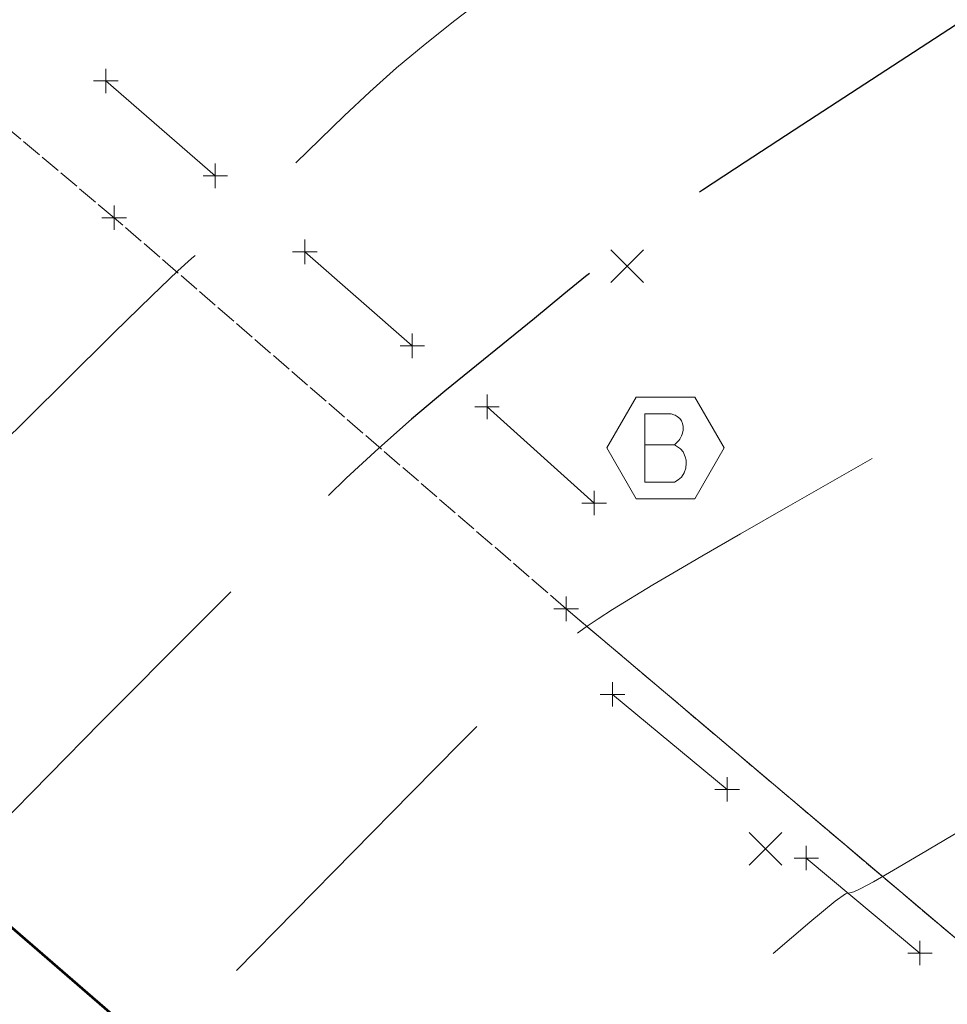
# Model space of a CAD drawing. Extents: x 1926935 to 1928139, y 199322 to 200300.
# Tile 608 of 656: x 1927479 to 1927517, y 199841 to 199881. Entities that reach past the tile are written whole.
import ezdxf

# ---------------------------------------------------------------- set-up
doc = ezdxf.new("R2010")
doc.units = 0
doc.header["$MEASUREMENT"] = 0
for name, pattern in [('DGN Style 2', [14.030763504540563, 8.418458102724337, -5.612305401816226]), ('DGN Style 3', [19.64306890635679, 14.03076350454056, -5.612305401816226]), ('fenceex', [0.9999979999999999, 0.8499983, -0.07499984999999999, -0.07499984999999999]), ('gateex', [0])]:
    doc.linetypes.add(name, pattern=pattern)
for name, color, linetype, lineweight in [('DT_X_Contour_Major', 132, 'DGN Style 3', 30), ('DT_X_Contour_Minor', 136, 'DGN Style 3', 0), ('DT_X_Terrain_Ground_Line', 92, 'DGN Style 3', 13), ('RD_X_Bumper_Block', 7, 'DGN Style 2', 0), ('RD_X_Cells', 7, 'Continuous', 0), ('RD_X_Fence', 230, 'fenceex', 0), ('RD_X_Gate', 230, 'gateex', 0), ('SV_X_Random_Point (Construction)', 7, 'Continuous', 0)]:
    doc.layers.add(name, color=color, linetype=linetype, lineweight=lineweight)
doc.layers.add('SV_X_Shot_Marker (Construction)', color=40, linetype='Continuous', lineweight=0, transparency=0.5)
doc.layers.add('SV_X_Terrain_Boundary', color=7, linetype='Continuous', lineweight=53, plot=False)

# ---------------------------------------------------------------- blocks, each defined once
blk = doc.blocks.new('SVPT_284')
at = {"layer": 'SV_X_Shot_Marker (Construction)', "transparency": 33554495}
for p, q in [((0, 0.0249999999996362), (0, -0.0249999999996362)), ((-0.02500000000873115, 0), (0.02499999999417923, 0))]:
    blk.add_line(p, q, dxfattribs=at)
blk.add_point((0, 0), dxfattribs=at)
blk = doc.blocks.new('SVPT_285')
at = {"layer": 'SV_X_Shot_Marker (Construction)', "transparency": 33554495}
for p, q in [((0, 0.0249999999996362), (0, -0.0249999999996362)), ((-0.02500000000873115, 0), (0.02499999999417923, 0))]:
    blk.add_line(p, q, dxfattribs=at)
blk.add_point((0, 0), dxfattribs=at)
blk = doc.blocks.new('SVPT_286')
at = {"layer": 'SV_X_Shot_Marker (Construction)', "transparency": 33554495}
for p, q in [((0, 0.0249999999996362), (0, -0.02500000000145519)), ((-0.02500000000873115, 0), (0.02499999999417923, 0))]:
    blk.add_line(p, q, dxfattribs=at)
blk.add_point((0, 0), dxfattribs=at)
blk = doc.blocks.new('SVPT_288')
at = {"layer": 'SV_X_Shot_Marker (Construction)', "transparency": 33554495}
for p, q in [((0, 0.0249999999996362), (0, -0.02500000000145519)), ((-0.02499999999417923, 0), (0.02499999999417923, 0))]:
    blk.add_line(p, q, dxfattribs=at)
blk.add_point((0, 0), dxfattribs=at)
blk = doc.blocks.new('SVPT_289')
at = {"layer": 'SV_X_Shot_Marker (Construction)', "transparency": 33554495}
for p, q in [((0, 0.0249999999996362), (0, -0.02500000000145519)), ((-0.02500000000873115, -1.818989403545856e-12), (0.02499999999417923, -1.818989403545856e-12))]:
    blk.add_line(p, q, dxfattribs=at)
blk.add_point((0, -1.818989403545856e-12), dxfattribs=at)
blk = doc.blocks.new('SVPT_290')
at = {"layer": 'SV_X_Shot_Marker (Construction)', "transparency": 33554495}
for p, q in [((0, 0.02499999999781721), (0, -0.02500000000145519)), ((-0.02500000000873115, -1.818989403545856e-12), (0.02499999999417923, -1.818989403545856e-12))]:
    blk.add_line(p, q, dxfattribs=at)
blk.add_point((0, -1.818989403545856e-12), dxfattribs=at)
blk = doc.blocks.new('SVPT_291')
at = {"layer": 'SV_X_Shot_Marker (Construction)', "transparency": 33554495}
for p, q in [((0, 0.0249999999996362), (0, -0.0249999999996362)), ((-0.02499999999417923, 0), (0.02499999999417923, 0))]:
    blk.add_line(p, q, dxfattribs=at)
blk.add_point((0, 0), dxfattribs=at)
blk = doc.blocks.new('X_164')
at = {"layer": 'SV_X_Random_Point (Construction)', "color": 7, "linetype": 'Continuous', "lineweight": 0, "transparency": 33554559}
for p, q in [((-0.03333333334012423, -0.03337499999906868), (0.03333333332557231, 0.03337500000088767)), ((-0.03333333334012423, 0.03337500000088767), (0.03333333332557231, -0.03337499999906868))]:
    blk.add_line(p, q, dxfattribs=at)
blk = doc.blocks.new('SVPT_1477')
at = {"layer": 'SV_X_Shot_Marker (Construction)', "transparency": 33554495}
for p, q in [((-1.455191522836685e-11, 0.0249999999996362), (-1.455191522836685e-11, -0.0249999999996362)), ((-0.02500000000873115, 0), (0.02499999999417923, 0))]:
    blk.add_line(p, q, dxfattribs=at)
blk.add_point((-1.455191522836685e-11, 0), dxfattribs=at)
blk = doc.blocks.new('SVPT_1478')
at = {"layer": 'SV_X_Shot_Marker (Construction)', "transparency": 33554495}
for p, q in [((0, 0.02500000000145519), (0, -0.0249999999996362)), ((-0.02499999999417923, 0), (0.02500000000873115, 0))]:
    blk.add_line(p, q, dxfattribs=at)
blk.add_point((0, 0), dxfattribs=at)
blk = doc.blocks.new('SVPT_1479')
at = {"layer": 'SV_X_Shot_Marker (Construction)', "transparency": 33554495}
for p, q in [((0, 0.02500000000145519), (0, -0.0249999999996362)), ((-0.02499999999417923, 0), (0.02500000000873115, 0))]:
    blk.add_line(p, q, dxfattribs=at)
blk.add_point((0, 0), dxfattribs=at)
blk = doc.blocks.new('SVPT_1480')
at = {"layer": 'SV_X_Shot_Marker (Construction)', "transparency": 33554495}
for p, q in [((0, 0.02500000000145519), (0, -0.0249999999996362)), ((-0.02500000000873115, 0), (0.02499999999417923, 0))]:
    blk.add_line(p, q, dxfattribs=at)
blk.add_point((0, 0), dxfattribs=at)
blk = doc.blocks.new('SVPT_1481')
at = {"layer": 'SV_X_Shot_Marker (Construction)', "transparency": 33554495}
for p, q in [((0, 0.0249999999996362), (0, -0.0249999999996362)), ((-0.02500000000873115, 0), (0.02499999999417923, 0))]:
    blk.add_line(p, q, dxfattribs=at)
blk.add_point((0, 0), dxfattribs=at)
blk = doc.blocks.new('SVPT_1482')
at = {"layer": 'SV_X_Shot_Marker (Construction)', "transparency": 33554495}
for p, q in [((0, 0.0249999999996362), (0, -0.0249999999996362)), ((-0.02499999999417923, 0), (0.02499999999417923, 0))]:
    blk.add_line(p, q, dxfattribs=at)
blk.add_point((0, 0), dxfattribs=at)
blk = doc.blocks.new('BO_6')
at = {"layer": 'RD_X_Cells', "color": 30, "flags": 128}
blk.add_lwpolyline([(-0.05999999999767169, 0.103923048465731), (-0.1199999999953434, 1.818989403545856e-12), (-0.05999999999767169, -0.103923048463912), (0.06000000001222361, -0.103923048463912), (0.1200000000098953, 1.818989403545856e-12), (0.06000000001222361, 0.103923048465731), (-0.05999999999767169, 0.103923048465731)], dxfattribs=at)
at = {"layer": 'RD_X_Cells', "color": 30, "linetype": 'Continuous', "flags": 128}
blk.add_lwpolyline([(0.01818359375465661, 0.006049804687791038), (0.02370361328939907, 0.01156982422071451), (0.02700195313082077, 0.01486816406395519), (0.02920654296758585, 0.01818359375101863), (0.03031738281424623, 0.02038818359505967), (0.03252197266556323, 0.02479736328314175), (0.03361572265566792, 0.02809570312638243), (0.03582031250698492, 0.03582031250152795), (0.03582031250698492, 0.03911865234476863), (0.03582031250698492, 0.04352783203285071), (0.03472656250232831, 0.05014160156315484), (0.03252197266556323, 0.05566162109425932), (0.02920654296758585, 0.06007080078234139), (0.02370361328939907, 0.06447998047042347), (0.019294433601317, 0.06668457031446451), (0.01708984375, 0.06777832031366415), (0.01156982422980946, 0.07000000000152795), (-0.04243408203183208, 0.07000000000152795), (-0.04243408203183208, -0.06999999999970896), (0.01818359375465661, -0.06999999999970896), (0.02590820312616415, -0.06559082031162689), (0.03252197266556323, -0.06008789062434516), (0.03802490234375, -0.05126953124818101), (0.04134033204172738, -0.04134033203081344), (0.04243408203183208, -0.03142822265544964), (0.04243408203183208, -0.02481445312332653), (0.040229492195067, -0.0182006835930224), (0.03582031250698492, -0.008271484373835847), (0.03031738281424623, -0.001657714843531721), (0.01818359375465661, 0.006049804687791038), (-0.04243408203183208, 0.006049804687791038)], dxfattribs=at)
blk = doc.blocks.new('X_169')
at = {"layer": 'SV_X_Random_Point (Construction)', "color": 7, "linetype": 'Continuous', "lineweight": 0, "transparency": 33554559}
for p, q in [((-0.03333333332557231, -0.03337499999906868), (0.03333333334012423, 0.03337500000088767)), ((-0.03333333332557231, 0.03337500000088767), (0.03333333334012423, -0.03337499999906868))]:
    blk.add_line(p, q, dxfattribs=at)
blk = doc.blocks.new('*U2117', base_point=(1927600.1255, 199832.7095, 682.6088333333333))
at = {"layer": 'DT_X_Contour_Major', "elevation": 669.9999999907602, "flags": 128}
blk.add_lwpolyline([(1927365.979736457, 200187.3943792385), (1927388.386481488, 200168.9230472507), (1927392.634522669, 200165.4232133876), (1927395.775755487, 200162.8399969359), (1927397.810179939, 200161.1733978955), (1927398.737796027, 200160.4234162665), (1927399.735694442, 200159.6456218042), (1927400.462723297, 200159.0929669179), (1927401.89538605, 200158.0183481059), (1927404.033682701, 200156.4217653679), (1927415.402273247, 200147.9578090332), (1927418.244005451, 200145.8446347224), (1927420.37570707, 200144.2641690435), (1927421.7973781, 200143.2164119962), (1927422.509018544, 200142.7013635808), (1927423.460018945, 200142.0381793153), (1927423.81859214, 200141.7848856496), (1927424.181061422, 200141.5223928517), (1927424.547426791, 200141.2507009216), (1927424.917688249, 200140.9698098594), (1927425.91024692, 200140.208501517), (1927426.64696012, 200139.6651792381), (1927428.112680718, 200138.6061936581), (1927430.307408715, 200137.0315447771), (1927433.231144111, 200134.941232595), (1927441.999781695, 200128.679515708), (1927445.198174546, 200126.3769579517), (1927448.21687491, 200124.165572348), (1927451.055882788, 200122.0453588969), (1927453.715198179, 200120.0163175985), (1927460.567115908, 200114.7271036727), (1927462.913054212, 200112.8854582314), (1927464.81193083, 200111.3274323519), (1927466.263745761, 200110.0530260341), (1927467.268499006, 200109.0622392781), (1927469.351758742, 200106.7983006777), (1927470.24902144, 200105.9005325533), (1927471.378364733, 200104.9051821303), (1927472.73978862, 200103.8122494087), (1927474.333293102, 200102.6217343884), (1927478.892079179, 200099.3169179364), (1927480.524082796, 200098.0582260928), (1927482.001004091, 200096.760762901), (1927483.322843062, 200095.424528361), (1927484.489599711, 200094.0495224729), (1927487.394174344, 200090.3311449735), (1927488.537928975, 200088.8403159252), (1927489.790761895, 200087.1566119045), (1927491.152673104, 200085.2800329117), (1927492.623662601, 200083.2105789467), (1927496.69173898, 200077.4348684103), (1927498.150110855, 200075.4689337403), (1927499.474169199, 200073.9029126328), (1927500.663914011, 200072.7368050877), (1927501.71934529, 200071.970611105), (1927504.354743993, 200070.4606452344), (1927505.336308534, 200069.7806123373), (1927506.304453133, 200068.8729880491), (1927507.259177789, 200067.7377723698), (1927508.200482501, 200066.3749652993), (1927512.561924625, 200059.484152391), (1927518.180979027, 200055.7513249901), (1927519.272811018, 200055.0335271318), (1927520.140140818, 200054.4799167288), (1927520.782968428, 200054.0904937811), (1927521.201293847, 200053.8652582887), (1927522.017492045, 200053.4835469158), (1927522.438806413, 200053.2983803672), (1927523.090600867, 200053.0291642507), (1927523.972875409, 200052.6758985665), (1927525.085630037, 200052.2385833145), (1927530.816271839, 200050.0016631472), (1927531.747745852, 200049.8942459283), (1927531.927888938, 200049.8553855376), (1927532.069115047, 200049.7848403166), (1927532.171424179, 200049.6826102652), (1927532.234816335, 200049.5486953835), (1927532.439840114, 200048.8498279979), (1927541.918618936, 200037.7636102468), (1927543.815975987, 200035.4927187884), (1927545.445713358, 200033.4312805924), (1927546.807831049, 200031.5792956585), (1927547.902329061, 200029.936763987), (1927550.464164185, 200025.8359505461), (1927551.335543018, 200024.4222455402), (1927552.028303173, 200023.2567406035), (1927552.542444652, 200022.3394357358), (1927552.877967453, 200021.6703309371), (1927553.534536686, 200020.2169848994), (1927553.795016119, 200019.6353372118), (1927554.084027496, 200018.9804036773), (1927554.401570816, 200018.2521842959), (1927554.747646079, 200017.4506790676), (1927556.429238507, 200013.5393210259), (1927554.87976846, 200012.5757885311), (1927554.494671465, 200012.3782923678), (1927554.003439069, 200012.1987463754), (1927553.406071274, 200012.0371505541), (1927552.702568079, 200011.8935049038), (1927549.171903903, 200011.2650422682), (1927548.687397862, 200006.758293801), (1927548.586682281, 200005.8546232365), (1927548.492180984, 200005.0750751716), (1927548.403893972, 200004.4196496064), (1927548.321821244, 200003.8883465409), (1927547.953315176, 200001.6985514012), (1927549.056268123, 200000.0180611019), (1927549.276840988, 199999.6786674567), (1927549.465865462, 199999.3806966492), (1927549.623341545, 199999.1241486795), (1927549.749269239, 199998.9090235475), (1927550.0430119, 199998.3905869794), (1927550.388266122, 199997.7597693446), (1927551.203721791, 199996.2561438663), (1927552.489378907, 199993.8797105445), (1927554.245237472, 199990.6304693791), (1927559.554462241, 199980.8020824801), (1927561.370571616, 199977.4392271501), (1927562.836981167, 199974.7219513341), (1927563.953690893, 199972.6502550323), (1927564.720700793, 199971.2241382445), (1927566.299794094, 199968.2819328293), (1927566.97889417, 199967.0402277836), (1927567.831874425, 199965.521766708), (1927568.858734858, 199963.7265496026), (1927570.059475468, 199961.6545764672), (1927573.493290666, 199955.760306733), (1927574.839935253, 199953.3173868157), (1927576.304507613, 199950.4093293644), (1927577.887007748, 199947.0361343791), (1927579.587435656, 199943.1978018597), (1927584.27914711, 199932.342065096), (1927585.848486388, 199928.7190935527), (1927587.03772063, 199925.9919814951), (1927587.846849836, 199924.1607289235), (1927588.275874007, 199923.2253358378), (1927588.913131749, 199921.9254335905), (1927589.118230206, 199921.4044645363), (1927589.255582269, 199920.8164840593), (1927589.325187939, 199920.1614921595), (1927589.327047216, 199919.4394888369), (1927589.241676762, 199917.4247980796), (1927589.215052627, 199916.7607020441), (1927589.199208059, 199916.2794320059), (1927589.19414306, 199915.9809879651), (1927589.19985763, 199915.8653699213), (1927589.251677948, 199915.7524130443), (1927588.709106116, 199915.7025427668), (1927588.44965192, 199915.731319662), (1927587.903820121, 199915.8390233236), (1927587.071610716, 199916.0256537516), (1927585.953023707, 199916.2912109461), (1927582.588288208, 199917.1045991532), (1927581.40184499, 199917.4673613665), (1927580.366066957, 199917.9456068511), (1927579.480954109, 199918.5393356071), (1927578.746506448, 199919.2485476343), (1927575.67063613, 199922.8276647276), (1927575.450289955, 199922.8094746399), (1927575.405371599, 199922.7848109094), (1927575.365050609, 199922.7186154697), (1927575.329326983, 199922.6108883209), (1927575.298200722, 199922.4616294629), (1927575.163672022, 199921.6681808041), (1927573.81154389, 199919.7723620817), (1927573.424847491, 199919.3772063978), (1927572.84424178, 199919.0042330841), (1927572.069726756, 199918.6534421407), (1927571.10130242, 199918.3248335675), (1927566.12953379, 199916.8430857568), (1927564.115973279, 199913.2020947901), (1927563.675573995, 199912.4146350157), (1927563.217330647, 199911.6126803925), (1927562.741243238, 199910.7962309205), (1927562.247311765, 199909.9652865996), (1927559.900662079, 199906.0537251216), (1927560.160917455, 199903.1904833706), (1927560.23590524, 199902.5507458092), (1927560.349330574, 199901.8586367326), (1927560.501193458, 199901.1141561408), (1927560.691493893, 199900.3173040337), (1927561.250211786, 199898.1225363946), (1927561.432978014, 199897.3994640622), (1927561.562238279, 199896.8763227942), (1927561.637992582, 199896.5531125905), (1927561.660240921, 199896.4298334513), (1927561.64822854, 199896.3676638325), (1927561.643747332, 199896.3476521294), (1927561.63931299, 199896.3342442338), (1927561.634925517, 199896.3274401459), (1927561.630584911, 199896.3272398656), (1927561.619072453, 199896.3355108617), (1927561.614638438, 199896.338209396), (1927561.609970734, 199896.3401017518), (1927561.605069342, 199896.3411879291), (1927561.599934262, 199896.3414679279), (1927561.58592913, 199896.3411396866), (1927561.577550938, 199896.3404625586), (1927561.562920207, 199896.3386773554), (1927561.54203694, 199896.335784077), (1927561.514901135, 199896.3317827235), (1927561.434202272, 199896.3196350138), (1927561.151204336, 199896.2954219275), (1927560.362734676, 199896.2318934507), (1927559.068793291, 199896.1290495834), (1927557.269380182, 199895.9868903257), (1927551.796982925, 199895.555378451), (1927549.849428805, 199895.3625971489), (1927548.111064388, 199895.1078871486), (1927546.581889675, 199894.79124845), (1927545.261904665, 199894.4126810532), (1927542.020864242, 199893.3205963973), (1927540.81961597, 199892.8913980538), (1927539.64665147, 199892.4228665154), (1927538.501970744, 199891.9150017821), (1927537.385573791, 199891.3678038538), (1927534.446226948, 199889.8561651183), (1927533.317450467, 199889.2918389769), (1927532.135631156, 199888.7325896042), (1927530.900769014, 199888.1784170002), (1927529.612864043, 199887.629321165), (1927526.107727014, 199886.1718346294), (1927524.631864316, 199885.4811859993), (1927522.833128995, 199884.5023550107), (1927520.711521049, 199883.2353416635), (1927518.267040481, 199881.6801459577), (1927511.317928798, 199877.1487142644), (1927508.999891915, 199875.6349575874), (1927507.257615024, 199874.4922613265), (1927506.091098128, 199873.7206254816), (1927505.500341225, 199873.3200500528), (1927504.692669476, 199872.7465961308), (1927504.417621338, 199872.5506962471), (1927504.198230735, 199872.3930870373), (1927504.034497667, 199872.2737685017), (1927503.926422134, 199872.1927406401), (1927503.712430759, 199872.0277205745), (1927503.634043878, 199871.9656369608), (1927503.559376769, 199871.9031511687), (1927503.48842943, 199871.8402631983), (1927503.421201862, 199871.7769730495), (1927503.246888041, 199871.6076630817), (1927503.018076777, 199871.4122266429), (1927502.46237835, 199870.9528998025), (1927501.579792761, 199870.2296825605), (1927500.370320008, 199869.242574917), (1927496.709209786, 199866.2584339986), (1927495.34467082, 199865.1174161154), (1927493.996886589, 199863.9324681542), (1927492.665857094, 199862.7035901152), (1927491.351582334, 199861.4307819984), (1927487.869189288, 199857.978053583), (1927486.561793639, 199856.6776837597), (1927485.251401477, 199855.3661206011), (1927483.938012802, 199854.0433641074), (1927482.621627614, 199852.7094142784), (1927476.471504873, 199846.4581972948)], dxfattribs=at)
at = {"layer": 'DT_X_Contour_Minor', "flags": 128}
for points, elevation in [([(1927344.214309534, 200200.5313231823), (1927345.754110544, 200198.8722145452), (1927346.078825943, 200198.5345815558), (1927346.393057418, 200198.2327291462), (1927346.696804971, 200197.9666573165), (1927346.9900686, 200197.7363660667), (1927348.028363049, 200196.9692744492), (1927348.263029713, 200196.7920091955), (1927348.462126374, 200196.6381677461), (1927348.625653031, 200196.5077501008), (1927349.192283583, 200196.0452820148), (1927350.113175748, 200195.2809593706), (1927351.189702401, 200194.38385191), (1927352.303769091, 200193.4622859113), (1927358.794117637, 200188.1082497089), (1927380.401468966, 200170.2954570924), (1927385.83362266, 200165.8221586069), (1927389.956781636, 200162.4375049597), (1927392.770945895, 200160.141496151), (1927394.276115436, 200158.9341321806), (1927396.544574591, 200157.1660213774), (1927397.619116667, 200156.3400696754), (1927399.141398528, 200155.1882976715), (1927401.111420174, 200153.7107053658), (1927403.529181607, 200151.9072927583), (1927410.573531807, 200146.6637654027), (1927413.00352598, 200144.8605499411), (1927415.010245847, 200143.3835490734), (1927416.59369141, 200142.2327627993), (1927417.753862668, 200141.4081911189), (1927420.283286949, 200139.6442860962), (1927421.237002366, 200138.9705880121), (1927422.201080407, 200138.2724225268), (1927423.175521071, 200137.5497896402), (1927424.160324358, 200136.8026893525), (1927426.800283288, 200134.7777987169), (1927427.99502849, 200133.8787922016), (1927429.599294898, 200132.7004406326), (1927431.613082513, 200131.2427440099), (1927434.036391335, 200129.5057023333), (1927441.044576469, 200124.5011311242), (1927443.600837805, 200122.6608508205), (1927446.013482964, 200120.8934383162), (1927448.282511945, 200119.1988936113), (1927450.407924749, 200117.5772167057), (1927455.884203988, 200113.3499020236), (1927457.831293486, 200111.7996036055), (1927459.565352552, 200110.3191943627), (1927461.086381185, 200108.9086742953), (1927462.394379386, 200107.5680434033), (1927465.598334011, 200104.0862132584), (1927466.808823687, 200102.8283340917), (1927468.037326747, 200101.6660692), (1927469.283843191, 200100.5994185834), (1927470.548373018, 200099.6283822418), (1927473.944470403, 200097.1664376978), (1927475.248288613, 200096.116051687), (1927476.612670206, 200094.8113520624), (1927478.037615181, 200093.2523388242), (1927479.523123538, 200091.4390119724), (1927483.565230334, 200086.2643888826), (1927485.140081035, 200084.2136053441), (1927486.833053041, 200081.9422220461), (1927488.644146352, 200079.4502389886), (1927490.573360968, 200076.7376561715), (1927499.851978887, 200063.5642035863), (1927500.360765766, 200063.2044437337), (1927500.458251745, 200063.1321700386), (1927500.532658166, 200063.0695317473), (1927500.583985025, 200063.0165288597), (1927500.612232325, 200062.973161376), (1927500.656785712, 200062.8703619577), (1927500.9873957, 200062.6267131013), (1927501.945810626, 200061.9728660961), (1927503.532030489, 200060.908820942), (1927505.74605529, 200059.434577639), (1927512.487194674, 200054.9563312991), (1927514.784729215, 200053.4468750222), (1927516.621478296, 200052.2771909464), (1927517.99744192, 200051.4472790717), (1927518.912620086, 200050.9571393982), (1927520.738714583, 200050.1031298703), (1927521.468494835, 200049.7719318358), (1927522.288264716, 200049.4188448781), (1927523.198024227, 200049.0438689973), (1927524.197773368, 200048.6470041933), (1927526.98375725, 200047.5595128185), (1927527.973020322, 200047.1296983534), (1927528.851321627, 200046.6558734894), (1927529.618661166, 200046.1380382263), (1927530.275038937, 200045.5761925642), (1927531.877430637, 200044.0192569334), (1927532.564493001, 200043.3197599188), (1927533.423886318, 200042.3889705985), (1927534.455610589, 200041.2268889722), (1927535.659665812, 200039.8335150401), (1927539.100254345, 200035.8094614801), (1927540.364622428, 200034.2722897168), (1927541.577285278, 200032.6788145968), (1927542.738242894, 200031.0290361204), (1927543.847495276, 200029.3229542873), (1927548.903360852, 200021.2298645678), (1927548.03589525, 200020.8244544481), (1927547.747163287, 200020.7153828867), (1927547.252738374, 200020.5619153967), (1927546.552620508, 200020.3640519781), (1927545.646809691, 200020.1217926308), (1927540.939742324, 200018.8876585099), (1927540.304818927, 200017.7173515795), (1927540.168230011, 200017.3936854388), (1927540.030573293, 200016.9242471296), (1927539.891848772, 200016.3090366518), (1927539.752056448, 200015.5480540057), (1927539.097200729, 200011.6566665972), (1927545.141698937, 200002.4470981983), (1927546.350501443, 200000.5871237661), (1927547.386409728, 199998.9541583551), (1927548.249423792, 199997.5482019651), (1927548.939543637, 199996.3692545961), (1927550.549337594, 199993.5280736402), (1927551.26307129, 199992.2523781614), (1927552.196926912, 199990.5561774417), (1927553.350904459, 199988.4394714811), (1927554.725003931, 199985.9022602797), (1927558.682765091, 199978.5756900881), (1927560.114069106, 199975.9244771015), (1927561.439660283, 199973.4657657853), (1927562.659538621, 199971.1995561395), (1927563.773704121, 199969.1258481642), (1927566.603861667, 199963.8526291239), (1927567.629596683, 199961.9556963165), (1927568.584183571, 199960.2198121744), (1927569.467622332, 199958.6449766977), (1927570.279912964, 199957.2311898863), (1927572.351157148, 199953.6758232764), (1927573.204021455, 199952.1083800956), (1927574.209181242, 199950.0725755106), (1927575.366636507, 199947.5684095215), (1927576.676387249, 199944.595882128), (1927583.143913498, 199929.6312443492), (1927583.932583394, 199924.994179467), (1927584.073282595, 199924.1063675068), (1927584.157378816, 199923.4302451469), (1927584.184872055, 199922.9658123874), (1927584.155762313, 199922.7130692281), (1927584.002665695, 199922.3213402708), (1927583.883487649, 199922.239595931), (1927583.640775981, 199922.2881596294), (1927583.274530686, 199922.4670313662), (1927582.784751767, 199922.7762111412), (1927581.31396315, 199923.7744345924), (1927580.808856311, 199924.1223140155), (1927580.396627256, 199924.4172846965), (1927580.077275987, 199924.6593466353), (1927579.850802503, 199924.8484998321), (1927579.370710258, 199925.2823633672), (1927579.061775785, 199925.5890631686), (1927578.495041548, 199926.1837649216), (1927577.670507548, 199927.066468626), (1927576.588173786, 199928.237174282), (1927573.358217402, 199931.7430586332), (1927572.220036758, 199932.9740900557), (1927571.227962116, 199934.0377710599), (1927570.381993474, 199934.9341016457), (1927569.682130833, 199935.6630818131), (1927568.01063846, 199937.3838950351), (1927567.381506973, 199938.0327086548), (1927566.747731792, 199938.6885395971), (1927566.109312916, 199939.3513878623), (1927565.466250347, 199940.0212534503), (1927562.454456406, 199943.1636666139), (1927562.252486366, 199943.190219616), (1927562.203986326, 199943.1892794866), (1927562.145044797, 199943.1750792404), (1927562.075661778, 199943.1476188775), (1927561.995837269, 199943.1068983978), (1927561.598959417, 199942.88592922), (1927557.684229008, 199938.2043814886), (1927556.932493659, 199937.2997328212), (1927556.355029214, 199936.5921644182), (1927555.951835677, 199936.0816762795), (1927555.722913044, 199935.7682684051), (1927555.061239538, 199934.7655522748), (1927554.589948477, 199933.3657710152), (1927554.410056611, 199932.9241605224), (1927554.072362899, 199932.199235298), (1927553.57686734, 199931.190995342), (1927552.923569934, 199929.8994406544), (1927549.506644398, 199923.2111177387), (1927549.541664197, 199918.9434650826), (1927549.550533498, 199918.1167710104), (1927549.562132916, 199917.4656827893), (1927549.576462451, 199916.9902004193), (1927549.593522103, 199916.6903239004), (1927549.642654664, 199916.1247943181), (1927549.472774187, 199915.8356404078), (1927548.926283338, 199915.3923258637), (1927548.003182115, 199914.7948506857), (1927546.70347052, 199914.0432148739), (1927542.735425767, 199911.8333051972), (1927541.38809042, 199911.0809139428), (1927540.322117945, 199910.4811724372), (1927539.537508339, 199910.0340806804), (1927539.034261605, 199909.7396386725), (1927538.067420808, 199909.1579929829), (1927537.745113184, 199908.9623882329), (1927537.503320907, 199908.8118082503), (1927537.342043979, 199908.7062530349), (1927537.2612824, 199908.6457225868), (1927537.153271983, 199908.5443410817), (1927536.819484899, 199908.3436399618), (1927535.899131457, 199907.817572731), (1927534.392211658, 199906.9661393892), (1927532.298725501, 199905.7893399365), (1927525.934007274, 199902.2173865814), (1927523.769793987, 199900.9788687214), (1927522.050692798, 199899.9422801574), (1927520.776703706, 199899.1076208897), (1927519.947826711, 199898.4748909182), (1927518.330970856, 199897.0568500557), (1927517.534516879, 199896.4027476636), (1927516.357796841, 199895.5039711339), (1927514.80081074, 199894.3605204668), (1927512.863558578, 199892.9723956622), (1927507.190531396, 199888.9444973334), (1927505.173029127, 199887.5025123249), (1927503.375292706, 199886.1974810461), (1927501.797322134, 199885.0294034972), (1927500.439117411, 199883.9982796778), (1927497.110259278, 199881.4312211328), (1927495.890869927, 199880.4654460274), (1927494.729345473, 199879.4934146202), (1927493.625685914, 199878.515126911), (1927492.579891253, 199877.5305828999), (1927489.868258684, 199874.8967904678), (1927488.938344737, 199873.9998436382), (1927488.182327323, 199873.2843474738), (1927487.60020644, 199872.7503019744), (1927487.19198209, 199872.3977071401), (1927486.335245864, 199871.6993884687), (1927485.766902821, 199871.1854729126), (1927484.704425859, 199870.1674652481), (1927483.147814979, 199868.645365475), (1927481.097070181, 199866.6191735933), (1927474.969572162, 199860.5438724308), (1927472.901822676, 199858.5210239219), (1927471.294197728, 199857.0089542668), (1927470.146697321, 199856.0076634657), (1927469.459321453, 199855.5171515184), (1927467.32519133, 199854.4199130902)], 668.99999998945), ([(1927432.047755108, 200140.6467953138), (1927445.210589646, 200131.2471659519), (1927448.06428782, 200129.1870270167), (1927450.984167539, 200127.0350227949), (1927453.970228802, 200124.7911532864), (1927457.022471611, 200122.4554184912), (1927465.250027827, 200116.1043053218), (1927467.994814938, 200113.9713128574), (1927470.058509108, 200112.335670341), (1927471.441110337, 200111.1973777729), (1927472.142618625, 200110.5564351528), (1927473.105183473, 200109.510388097), (1927473.689219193, 200108.9727310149), (1927474.719402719, 200108.1442950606), (1927476.19573405, 200107.025080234), (1927478.118213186, 200105.6150865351), (1927483.839687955, 200101.467398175), (1927485.79987698, 200100.0004004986), (1927487.389337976, 200098.7101737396), (1927488.608070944, 200097.5967178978), (1927489.456075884, 200096.6600329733), (1927491.223118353, 200094.3979010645), (1927491.918939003, 200093.4909323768), (1927492.6811191, 200092.4666252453), (1927493.509658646, 200091.3249796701), (1927494.404557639, 200090.0659956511), (1927496.879434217, 200086.5522536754), (1927497.949811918, 200085.2513076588), (1927499.304787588, 200083.9837760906), (1927500.944361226, 200082.7496589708), (1927502.868532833, 200081.5489562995), (1927508.379121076, 200078.3916351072), (1927510.381641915, 200077.0485635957), (1927512.25626325, 200075.3873399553), (1927514.00298508, 200073.4079641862), (1927515.621807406, 200071.1104362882), (1927519.76813427, 200064.5594923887), (1927521.17771788, 200062.3640196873), (1927522.296723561, 200060.6908095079), (1927523.125151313, 200059.5398618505), (1927523.663001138, 200058.9111767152), (1927524.709830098, 200057.9310330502), (1927525.291771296, 200057.581925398), (1927526.252473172, 200057.2697101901), (1927527.591935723, 200056.9943874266), (1927529.31015895, 200056.7559571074), (1927534.397101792, 200056.1693328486), (1927536.13643106, 200055.7376363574), (1927537.539211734, 200054.882515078), (1927538.605443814, 200053.6039690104), (1927539.3351273, 200051.9019981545), (1927541.955036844, 200042.9714763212), (1927547.783357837, 200036.1547716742), (1927548.950006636, 200034.7584436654), (1927549.952101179, 200033.4909044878), (1927550.789641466, 200032.3521541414), (1927551.462627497, 200031.3421926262), (1927553.037851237, 200028.8206803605), (1927553.625087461, 200027.8375509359), (1927554.205378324, 200026.7792968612), (1927554.778723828, 200025.6459181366), (1927555.345123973, 200024.4374147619), (1927556.846263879, 200021.114572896), (1927557.441808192, 200019.7847290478), (1927558.102586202, 200018.2873289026), (1927558.828597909, 200016.6223724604), (1927559.619843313, 200014.7898597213), (1927563.464533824, 200005.8471689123), (1927559.921919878, 200003.6442068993), (1927559.237078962, 200003.2274845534), (1927558.700819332, 200002.9214440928), (1927558.313140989, 200002.7260855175), (1927558.074043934, 200002.6414088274), (1927557.304947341, 200002.5045086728), (1927557.109646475, 200000.6878711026), (1927557.098030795, 200000.2118940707), (1927557.146884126, 199999.5625219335), (1927557.256206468, 199998.7397546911), (1927557.425997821, 199997.7435923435), (1927557.959400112, 199994.8559659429), (1927558.200466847, 199993.6767801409), (1927558.523615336, 199992.3049425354), (1927558.928845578, 199990.7404531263), (1927559.416157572, 199988.9833119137), (1927561.881804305, 199980.3337987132), (1927564.359714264, 199975.7467151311), (1927564.839698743, 199974.8579873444), (1927565.217690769, 199974.1576969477), (1927565.493690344, 199973.6458439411), (1927565.667697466, 199973.3224283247), (1927565.99572652, 199972.7112365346), (1927566.328191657, 199972.1247592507), (1927567.079565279, 199970.8237212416), (1927568.249847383, 199968.8081225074), (1927569.839037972, 199966.0779630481), (1927574.635424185, 199957.8447901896), (1927576.352969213, 199954.8107143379), (1927577.908314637, 199951.8833664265), (1927579.301460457, 199949.0627464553), (1927580.532406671, 199946.3488544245), (1927583.598663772, 199939.2541129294), (1927584.719081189, 199936.6929937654), (1927585.780640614, 199934.3306923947), (1927586.783342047, 199932.1672088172), (1927587.727185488, 199930.2025430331), (1927590.165624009, 199925.2285246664), (1927590.962828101, 199923.5277849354), (1927591.525611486, 199922.1560795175), (1927591.853974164, 199921.1134084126), (1927591.947916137, 199920.3997716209), (1927591.885867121, 199918.9354525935), (1927591.912705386, 199918.3520914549), (1927592.039756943, 199917.7002473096), (1927592.267021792, 199916.9799201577), (1927592.594499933, 199916.191109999), (1927594.356562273, 199912.350202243), (1927590.267017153, 199911.9743133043), (1927589.52077399, 199911.6827817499), (1927589.034706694, 199910.9692823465), (1927588.808815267, 199909.8338150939), (1927588.843099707, 199908.2763799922), (1927589.610170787, 199900.0237578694), (1927589.392698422, 199899.9889185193), (1927589.344294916, 199899.9743355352), (1927589.292286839, 199899.945517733), (1927589.236674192, 199899.9024651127), (1927589.177456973, 199899.8451776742), (1927588.892699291, 199899.5446217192), (1927585.43636149, 199898.7495794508), (1927584.656131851, 199898.6133544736), (1927583.796730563, 199898.5454119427), (1927582.858157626, 199898.5457518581), (1927581.84041304, 199898.6143742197), (1927576.906204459, 199899.0939376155), (1927574.28163374, 199894.7413231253), (1927573.745679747, 199893.8306096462), (1927573.262633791, 199892.9638754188), (1927572.832495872, 199892.1411204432), (1927572.45526599, 199891.3623447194), (1927570.818311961, 199887.8306762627), (1927566.877405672, 199879.7169955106), (1927566.131630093, 199878.1586884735), (1927565.583263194, 199876.9610591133), (1927565.232304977, 199876.1241074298), (1927565.078755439, 199875.6478334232), (1927564.822811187, 199874.266802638), (1927564.228363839, 199874.2396440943), (1927564.095328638, 199874.2384772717), (1927563.950986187, 199874.2466161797), (1927563.795336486, 199874.2640608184), (1927563.628379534, 199874.2908111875), (1927563.168084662, 199874.3745531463), (1927562.998964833, 199874.4148670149), (1927562.8368265, 199874.4730021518), (1927562.681669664, 199874.5489585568), (1927562.533494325, 199874.6427362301), (1927562.147668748, 199874.9165717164), (1927561.857461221, 199875.0583055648), (1927561.276207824, 199875.2781304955), (1927560.403908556, 199875.5760465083), (1927559.240563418, 199875.9520536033), (1927555.750248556, 199877.058860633), (1927554.528314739, 199877.416743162), (1927553.480249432, 199877.6602854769), (1927552.606052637, 199877.7894875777), (1927551.905724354, 199877.8043494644), (1927550.270006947, 199877.6915275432), (1927549.723978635, 199877.6547093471), (1927549.312681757, 199877.6288711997), (1927549.036116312, 199877.6140131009), (1927548.894282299, 199877.6101350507), (1927548.546763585, 199877.6176575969), (1927544.220487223, 199877.4134111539), (1927543.196330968, 199877.2855939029), (1927541.977980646, 199876.9896763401), (1927540.565436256, 199876.5256584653), (1927538.958697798, 199875.8935402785), (1927534.415136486, 199873.9837580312), (1927532.815043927, 199873.3116886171), (1927531.422437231, 199872.7278170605), (1927530.2373164, 199872.2321433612), (1927529.259681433, 199871.8246675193), (1927526.929302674, 199870.8556624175), (1927526.082109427, 199870.4838857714), (1927525.288313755, 199870.0953096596), (1927524.547915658, 199869.6899340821), (1927523.860915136, 199869.2677590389), (1927522.100110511, 199868.1195596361), (1927521.253953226, 199867.5896962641), (1927520.036084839, 199866.8612557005), (1927518.446505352, 199865.9342379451), (1927516.485214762, 199864.808642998), (1927510.759491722, 199861.5422868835), (1927508.803149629, 199860.4230595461), (1927507.228415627, 199859.5151446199), (1927506.03528972, 199858.8185421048), (1927505.223771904, 199858.3332520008), (1927503.568535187, 199857.3208949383), (1927502.978294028, 199856.9479876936), (1927502.448998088, 199856.5885337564), (1927501.980647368, 199856.2425331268), (1927501.573241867, 199855.9099858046), (1927500.568087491, 199855.0411306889), (1927499.958194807, 199854.4713573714), (1927498.882382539, 199853.4136787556), (1927497.340650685, 199851.8680948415), (1927495.332999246, 199849.8346056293), (1927484.8768135, 199839.2065436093)], 670.9999999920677), ([(1927480.563421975, 200109.5796401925), (1927489.934320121, 200102.7863628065), (1927491.720871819, 200101.4748473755), (1927493.064427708, 200100.4517056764), (1927493.964987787, 200099.7169377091), (1927494.422552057, 200099.2705434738), (1927495.052062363, 200098.4646571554), (1927495.299949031, 200098.1415488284), (1927495.571476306, 200097.7766385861), (1927495.866644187, 200097.3699264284), (1927496.185452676, 200096.9214123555), (1927497.067129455, 200095.6696389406), (1927497.749512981, 200095.0336815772), (1927499.135405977, 200094.0646395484), (1927501.224808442, 200092.7625128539), (1927504.017720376, 200091.127301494), (1927512.40349816, 200086.32262498), (1927515.216627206, 200084.6488520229), (1927517.36668101, 200083.2310405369), (1927518.85365957, 200082.0691905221), (1927519.677562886, 200081.1633019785), (1927520.990538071, 200079.0888811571), (1927521.726268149, 200078.1227251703), (1927522.948726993, 200076.7800728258), (1927524.657914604, 200075.0609241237), (1927526.853830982, 200072.9652790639), (1927533.358579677, 200066.8748970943), (1927535.606210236, 200064.863429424), (1927537.470540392, 200063.39681289), (1927538.951570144, 200062.4750474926), (1927540.049299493, 200062.0981332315), (1927542.465510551, 200061.8194967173), (1927543.393190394, 200061.2683679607), (1927544.364071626, 200059.8239590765), (1927545.37815425, 200057.4862700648), (1927546.435438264, 200054.2553009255), (1927551.470233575, 200037.0931246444), (1927553.648096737, 200034.5459331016), (1927554.084037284, 200034.0241685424), (1927554.458489, 200033.5505283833), (1927554.771451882, 200033.1250126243), (1927555.022925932, 200032.7476212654), (1927555.611538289, 200031.805410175), (1927555.914631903, 200031.2528563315), (1927556.382453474, 200030.301853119), (1927557.015003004, 200028.9524005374), (1927557.812280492, 200027.2044985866), (1927560.157991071, 200022.0121608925), (1927561.025043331, 200020.081953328), (1927561.866917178, 200018.185583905), (1927562.68361261, 200016.3230526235), (1927563.475129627, 200014.4943594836), (1927565.552270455, 200009.6629619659), (1927566.25508038, 200008.0270770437), (1927567.20399292, 200005.8106420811), (1927567.450095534, 200005.2300920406), (1927567.903388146, 200004.1509963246), (1927568.173630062, 200003.5558198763), (1927568.644386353, 200002.5796123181), (1927569.31565702, 200001.2223736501), (1927570.187442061, 199999.4841038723), (1927574.723639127, 199990.483105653), (1927574.053407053, 199990.1741425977), (1927573.847788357, 199990.0072679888), (1927573.518174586, 199989.6390569), (1927573.06456574, 199989.0695093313), (1927572.486961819, 199988.2986252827), (1927570.781357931, 199985.9744858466), (1927570.21639223, 199985.2056030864), (1927569.800698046, 199984.6420593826), (1927569.534275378, 199984.2838547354), (1927569.417124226, 199984.1309891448), (1927569.218719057, 199983.8967408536), (1927571.630239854, 199974.0283618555), (1927572.095554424, 199972.0706204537), (1927572.457989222, 199970.4267015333), (1927572.717544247, 199969.0966050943), (1927572.874219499, 199968.0803311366), (1927573.365317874, 199964.0699717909), (1927578.287338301, 199955.6211431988), (1927579.27775476, 199953.8807184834), (1927580.13956681, 199952.2803708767), (1927580.872774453, 199950.8201003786), (1927581.477377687, 199949.4999069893), (1927582.918180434, 199946.1661607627), (1927583.58967599, 199944.6668939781), (1927584.523560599, 199942.6694032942), (1927585.719834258, 199940.1736887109), (1927587.178496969, 199937.1797502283), (1927591.418116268, 199928.5316157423), (1927592.807425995, 199925.6511053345), (1927593.795640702, 199923.4956749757), (1927594.38276039, 199922.0653246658), (1927594.568785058, 199921.3600544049), (1927594.530057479, 199920.4461071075), (1927594.602097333, 199919.9614876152), (1927594.84726258, 199919.1930896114), (1927595.265553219, 199918.1409130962), (1927595.856969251, 199916.8049580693), (1927597.664912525, 199912.8640399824), (1927598.263973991, 199911.56296514), (1927598.705200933, 199910.615429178), (1927598.988593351, 199910.0214320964), (1927599.114151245, 199909.7809738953), (1927599.238526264, 199909.6111371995), (1927599.283687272, 199909.543423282), (1927599.32588903, 199909.4676590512), (1927599.36513154, 199909.3838445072), (1927599.401414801, 199909.2919796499), (1927599.563831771, 199908.8444929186), (1927599.113200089, 199898.0008662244), (1927599.054702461, 199895.8510659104), (1927599.072337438, 199894.0489335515), (1927599.16610502, 199892.5944691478), (1927599.336005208, 199891.4876726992), (1927599.890582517, 199888.9997727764), (1927600.108788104, 199888.1033472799), (1927600.347471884, 199887.2799957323), (1927600.606633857, 199886.5297181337), (1927600.886274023, 199885.8525144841), (1927601.65928539, 199884.1440700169), (1927601.941183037, 199883.5056405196), (1927602.207117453, 199882.8716853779), (1927602.457088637, 199882.2422045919), (1927602.691096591, 199881.6171981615), (1927603.745886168, 199878.7109416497), (1927603.518547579, 199878.4670538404), (1927603.453458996, 199878.4129171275), (1927603.355624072, 199878.3550303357), (1927603.225042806, 199878.2933934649), (1927603.0617152, 199878.2280065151), (1927602.22311157, 199877.9141172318), (1927598.503071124, 199878.5402984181), (1927597.640280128, 199878.6915148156), (1927596.646210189, 199878.8768006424), (1927595.520861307, 199879.0961558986), (1927594.264233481, 199879.3495805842), (1927588.09365276, 199880.611724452), (1927585.391756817, 199874.2157522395), (1927584.850573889, 199872.963330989), (1927584.38498051, 199871.9471981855), (1927583.994976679, 199871.1673538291), (1927583.680562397, 199870.6237979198), (1927582.389671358, 199868.6385433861), (1927580.952663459, 199862.2781390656), (1927580.669148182, 199861.0034886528), (1927580.434462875, 199859.9054249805), (1927580.248607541, 199858.9839480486), (1927580.11158218, 199858.2390578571), (1927579.811287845, 199856.4881330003), (1927579.730696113, 199855.8825660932), (1927579.71414167, 199855.3790590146), (1927579.761624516, 199854.9776117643), (1927579.87314465, 199854.6782243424), (1927580.255914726, 199854.0159376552), (1927580.21430762, 199853.765779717), (1927579.802408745, 199853.5120209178), (1927579.020218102, 199853.2546612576), (1927577.86773569, 199852.9937007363), (1927571.625470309, 199851.7674829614), (1927569.232338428, 199851.924503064), (1927568.694296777, 199851.9637777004), (1927568.105799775, 199852.0143072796), (1927567.466847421, 199852.0760918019), (1927566.777439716, 199852.1491312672), (1927564.871745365, 199852.3589097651), (1927564.111670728, 199852.4484240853), (1927563.260717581, 199852.5596331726), (1927562.318885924, 199852.6925370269), (1927561.286175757, 199852.8471356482), (1927558.41111063, 199853.2883249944), (1927557.457786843, 199853.4348991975), (1927556.754114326, 199853.543729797), (1927556.300093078, 199853.6148167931), (1927556.0957231, 199853.6481601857), (1927555.883604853, 199853.6867510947), (1927555.587558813, 199853.8601304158), (1927554.858509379, 199854.3513251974), (1927553.696456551, 199855.1603354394), (1927552.101400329, 199856.2871611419), (1927547.27057921, 199859.7157836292), (1927545.685416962, 199860.840815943), (1927544.553046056, 199861.6444460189), (1927543.873466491, 199862.1266738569), (1927543.646678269, 199862.287499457), (1927543.645631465, 199862.2878314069), (1927543.645264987, 199862.2879387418), (1927543.644950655, 199862.2880117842), (1927543.644688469, 199862.2880505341), (1927543.644478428, 199862.2880549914), (1927543.64398785, 199862.2880211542), (1927543.643794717, 199862.2880107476), (1927543.643583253, 199862.2880049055), (1927543.643353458, 199862.2880036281), (1927543.643105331, 199862.2880069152), (1927543.642419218, 199862.2880217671), (1927543.642025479, 199862.2879690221), (1927543.641358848, 199862.2877996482), (1927543.640419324, 199862.2875136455), (1927543.639206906, 199862.2871110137), (1927543.635609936, 199862.285881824), (1927543.619346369, 199862.2000157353), (1927543.573253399, 199861.9433393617), (1927543.497331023, 199861.5158527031), (1927543.391579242, 199860.9175557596), (1927542.828468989, 199857.7269460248), (1927537.935601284, 199858.4798566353), (1927537.009194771, 199858.6199985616), (1927536.326918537, 199858.7177483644), (1927535.88877258, 199858.7731060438), (1927535.694756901, 199858.7860715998), (1927535.358987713, 199858.7476625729), (1927534.493232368, 199859.3731732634), (1927534.327449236, 199859.4935646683), (1927534.201137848, 199859.5866628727), (1927534.114298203, 199859.6524678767), (1927534.0669303, 199859.6909796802), (1927533.993244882, 199859.757286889), (1927533.967456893, 199859.7788390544), (1927533.945356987, 199859.7937651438), (1927533.926945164, 199859.8020651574), (1927533.912221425, 199859.803739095), (1927533.877875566, 199859.7993681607), (1927533.861931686, 199859.7934025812), (1927533.839859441, 199859.7787840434), (1927533.811658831, 199859.7555125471), (1927533.777329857, 199859.7235880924), (1927533.677614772, 199859.6269189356), (1927533.630793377, 199859.5753842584), (1927533.565115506, 199859.4932820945), (1927533.48058116, 199859.3806124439), (1927533.377190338, 199859.2373753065), (1927533.076339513, 199858.814652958), (1927532.965819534, 199858.6684294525), (1927532.859897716, 199858.5468006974), (1927532.758574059, 199858.4497666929), (1927532.661848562, 199858.3773274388), (1927532.221191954, 199858.0966653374), (1927525.033341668, 199852.9429391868), (1927523.53073275, 199851.8846006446), (1927522.103413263, 199850.9183247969), (1927520.751383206, 199850.0441116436), (1927519.474642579, 199849.2619611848), (1927516.170386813, 199847.2989768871), (1927515.070586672, 199846.6513173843), (1927514.24937807, 199846.1805770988), (1927513.706761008, 199845.8867560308), (1927513.442735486, 199845.7698541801), (1927513.110122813, 199845.6940082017), (1927512.681209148, 199845.3890621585), (1927511.643927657, 199844.5311085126), (1927509.998278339, 199843.120147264), (1927507.744261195, 199841.1561784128), (1927500.922391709, 199835.1815846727), (1927498.674788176, 199833.2127519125), (1927497.048379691, 199831.7871989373), (1927496.043166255, 199830.904925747), (1927495.659147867, 199830.5659323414), (1927495.463358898, 199830.3863229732), (1927495.397675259, 199830.3254313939), (1927495.347466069, 199830.277463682), (1927495.312731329, 199830.2424198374), (1927495.293471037, 199830.2202998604), (1927495.26274286, 199830.1785450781), (1927495.25227067, 199830.1648655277), (1927495.243900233, 199830.1551429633), (1927495.23763155, 199830.1493773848), (1927495.233464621, 199830.1475687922), (1927495.225155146, 199830.14802186), (1927495.221154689, 199830.1487111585), (1927495.215385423, 199830.1504392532), (1927495.207847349, 199830.1532061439), (1927495.198540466, 199830.1570118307), (1927495.150981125, 199830.1771955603)], 671.9999999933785)]:
    blk.add_lwpolyline(points, dxfattribs=dict(at, elevation=elevation))

msp = doc.modelspace()

# ---------------------------------------------------------------- linework, layer by layer
at = {"layer": 'RD_X_Bumper_Block', "extrusion": (-0.06164382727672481, 0.0534370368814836, 0.9966667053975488), "elevation": -107470.3821909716, "flags": 128}
msp.add_lwpolyline([(-1413565.808493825, 1321144.922138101), (-1413565.808493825, 1321150.869592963)], dxfattribs=at)
at = {"layer": 'RD_X_Bumper_Block', "extrusion": (-0.06491103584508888, 0.05671865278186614, 0.9962778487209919), "elevation": -113112.2163571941, "flags": 128}
msp.add_lwpolyline([(-1418776.337667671, 1315085.554798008), (-1418776.337667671, 1315091.423704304)], dxfattribs=at)
at = {"layer": 'RD_X_Bumper_Block', "extrusion": (-0.06265190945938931, 0.05637670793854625, 0.9964418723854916), "elevation": -108825.938780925, "flags": 128}
msp.add_lwpolyline([(-1437872.735367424, 1294556.233552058), (-1437872.735367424, 1294562.148161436)], dxfattribs=at)
at = {"layer": 'RD_X_Bumper_Block', "extrusion": (-0.0619049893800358, 0.05129571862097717, 0.996763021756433), "elevation": -108401.4961105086, "flags": 128}
msp.add_lwpolyline([(-1383712.639604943, 1352331.491938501), (-1383712.639604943, 1352337.610420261)], dxfattribs=at)
at = {"layer": 'RD_X_Bumper_Block', "extrusion": (-0.04167780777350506, 0.03481449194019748, 0.9985243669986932), "elevation": -72705.95602886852, "flags": 128}
msp.add_lwpolyline([(-1389076.790732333, 1349229.199012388), (-1389076.790732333, 1349235.272060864)], dxfattribs=at)
at = {"layer": 'RD_X_Fence'}
msp.add_polyline3d([(1927531.712, 199837.2339000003, 673.555599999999), (1927528.863, 199834.2442000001, 673.237099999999), (1927519.965, 199841.8780999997, 672.4617000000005), (1927501.67, 199857.353, 670.9317999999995), (1927483.166, 199873.3615999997, 668.6945), (1927462.203, 199891.0120999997, 668.4865999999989)], dxfattribs=at)
at = {"layer": 'RD_X_Gate', "extrusion": (-0.04864792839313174, 0.0411490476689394, 0.99796800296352), "elevation": -84875.45500564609, "flags": 128}
msp.add_lwpolyline([(-1397388.544896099, 1339914.868807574), (-1397388.544896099, 1339890.857973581)], dxfattribs=at)
at = {"layer": 'SV_X_Terrain_Boundary'}
msp.add_polyline3d([(1927065.849, 200161.7834000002, 634.848599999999), (1927072.669, 200156.384, 635.0632000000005), (1927101.957, 200156.5929000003, 635.742400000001), (1927134.451, 200143.6097000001, 637.4842999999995), (1927165.86, 200128.188, 640.5927999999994), (1927198.886, 200113.7877000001, 643.466), (1927229.524, 200099.0000999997, 647.2387000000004), (1927258.499, 200081.5475999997, 653.5534000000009), (1927288.979, 200066.5114000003, 657.2062000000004), (1927310.721, 200052.7785999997, 658.6239000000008), (1927318.758, 200031.6242999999, 660.4777999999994), (1927356.984, 199985.7894000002, 661.708900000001), (1927358.833, 199973.744, 662.7332999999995), (1927370.856, 199956.4252000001, 665.066099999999), (1927378.381, 199951.5119000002, 665.4415999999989), (1927435.249, 199915.7327000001, 668.156599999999), (1927450.59, 199869.9090999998, 668.3182999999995), (1927468.452, 199853.377, 669.045900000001), (1927488.402, 199836.1652000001, 671.419400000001), (1927495.144, 199830.398, 671.9865), (1927496.621, 199783.6822999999, 674.8427000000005), (1927491.759, 199778.9287000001, 675.2977999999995), (1927492.093, 199778.5847999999, 676.641599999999), (1927517.262, 199752.1289000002, 676.8212000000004)], dxfattribs=at)

# ---------------------------------------------------------------- block references
at = {"layer": 'DT_X_Terrain_Ground_Line'}
msp.add_blockref('*U2117', (1927600.1255, 199832.7095, 682.6088333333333), dxfattribs=at)
at = {"layer": 'RD_X_Cells', "color": 30, "xscale": 20, "yscale": 20, "zscale": 20}
msp.add_blockref('BO_6', (1927505.741, 199863.942, 670.480599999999), dxfattribs=at)
at = {"layer": 'SV_X_Random_Point (Construction)', "color": 7, "linetype": 'Continuous', "lineweight": 0, "transparency": 33554559, "xscale": 20, "yscale": 20, "zscale": 20}
for name, p in [('X_169', (1927504.166, 199871.3817000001, 670.0687000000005)), ('X_164', (1927509.827, 199847.5292999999, 671.7784000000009))]:
    msp.add_blockref(name, p, dxfattribs=at)
at = {"layer": 'SV_X_Shot_Marker (Construction)', "transparency": 33554495, "xscale": 20, "yscale": 20, "zscale": 20}
for name, p in [('SVPT_1477', (1927482.824, 199878.9629000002, 668.3242999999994)), ('SVPT_1478', (1927487.303, 199875.0802000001, 668.8095)), ('SVPT_286', (1927483.166, 199873.3615999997, 668.6945)), ('SVPT_1479', (1927490.969, 199871.966, 669.241400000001)), ('SVPT_1480', (1927495.372, 199868.1187000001, 669.7472999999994)), ('SVPT_1481', (1927498.434, 199865.6242000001, 670.137099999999)), ('SVPT_1482', (1927502.815, 199861.682, 670.6355999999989)), ('SVPT_284', (1927501.67, 199857.353, 670.9317999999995)), ('SVPT_285', (1927501.67, 199857.353, 670.9317999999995)), ('SVPT_288', (1927503.568, 199853.8525999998, 671.1172000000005)), ('SVPT_289', (1927508.264, 199849.9614000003, 671.609099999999)), ('SVPT_290', (1927511.5, 199847.1515, 671.9122000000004)), ('SVPT_291', (1927516.154, 199843.2639000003, 672.242))]:
    msp.add_blockref(name, p, dxfattribs=at)

doc.saveas('drawing.dxf')
